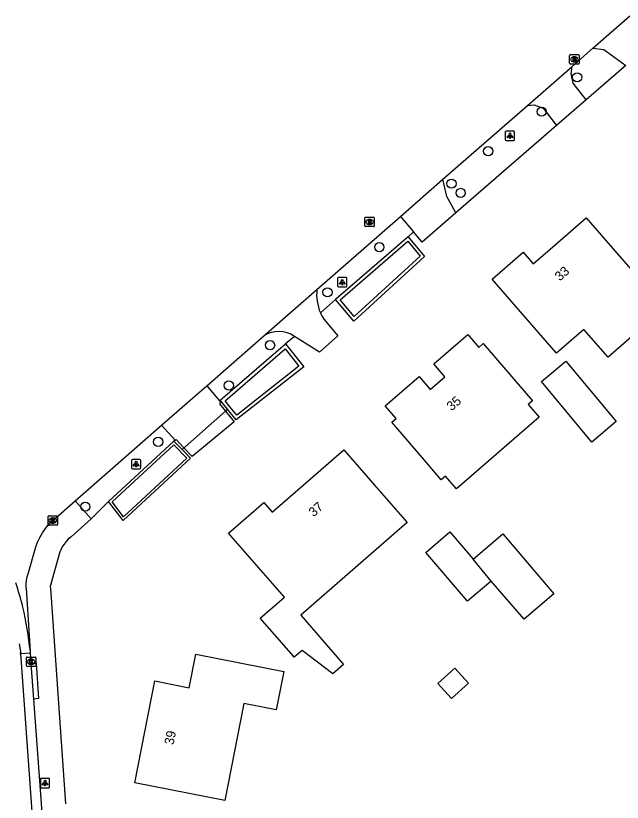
# Model space of a CAD drawing. Extents: x 157321 to 158827, y 386650 to 388532.
# Drawn here: x 157628.3 to 157693.2, y 388066.5 to 388150.6 of the extents above; entities that cross this region are included whole.
import ezdxf

# ---------------------------------------------------------------- set-up
doc = ezdxf.new("R2010")
doc.units = 0
for name, color, linetype in [('IMGEO_Boom', 7, 'Continuous'), ('IMGEO_Brandkraan', 7, 'Continuous'), ('IMGEO_Duiker', 7, 'Continuous'), ('IMGEO_Erf', 7, 'Continuous'), ('IMGEO_Groenvoorziening', 7, 'Continuous'), ('IMGEO_Kolk', 7, 'Continuous'), ('IMGEO_Lichtpunt', 7, 'Continuous'), ('IMGEO_Pand', 7, 'Continuous'), ('IMGEO_Pand_nummerreeks', 7, 'Continuous'), ('IMGEO_Rijbaan_lokaal_open', 7, 'Continuous'), ('IMGEO_Rioolput', 7, 'Continuous'), ('IMGEO_Voetpad_open', 7, 'Continuous'), ('IMGEO_Waterloop', 7, 'Continuous')]:
    doc.layers.add(name, color=color, linetype=linetype)

msp = doc.modelspace()

# ---------------------------------------------------------------- linework, layer by layer
at = {"layer": 'IMGEO_Boom'}
for centre in [(157688.376, 388144.021), (157684.579, 388140.35), (157678.856, 388136.125), (157674.941, 388132.656), (157675.913, 388131.662), (157667.222, 388125.86), (157661.684, 388121.036), (157655.544, 388115.378), (157651.132, 388111.071), (157643.572, 388105.054), (157635.781, 388098.118)]:
    msp.add_circle(centre, 0.489, dxfattribs=at)
at = {"layer": 'IMGEO_Brandkraan'}
for p, q in [((157687.575, 388145.513), (157687.575, 388146.365)), ((157687.65, 388146.439), (157688.502, 388146.439)), ((157688.086, 388145.659), (157688.061, 388145.659)), ((157688.063, 388146.219), (157688.088, 388146.219)), ((157688.576, 388146.365), (157688.576, 388145.513)), ((157688.502, 388145.439), (157687.65, 388145.439))]:
    msp.add_line(p, q, dxfattribs=at)
for points in [[(157687.575, 388145.513), (157687.575, 388146.365)], [(157687.65, 388146.439), (157688.502, 388146.439)], [(157687.923, 388146.139), (157687.923, 388145.739), (157688.136, 388145.739)], [(157688.154, 388146.139), (157687.923, 388146.139)], [(157688.102, 388146.058), (157688.048, 388146.058), (157688.048, 388145.982)], [(157688.048, 388145.982), (157688.101, 388145.982)], [(157688.11, 388145.906), (157688.048, 388145.906), (157688.048, 388145.825)], [(157688.048, 388145.825), (157688.11, 388145.825)], [(157688.576, 388146.365), (157688.576, 388145.513)], [(157688.502, 388145.439), (157687.65, 388145.439)]]:
    msp.add_lwpolyline(points, dxfattribs=at)
for centre, radius, start, end in [((157687.652, 388146.363), 0.0765, 91.55205, 178.44795), ((157687.652, 388146.363), 0.0765, 91.55205, 178.44795), ((157688.103, 388146.02), 0.0379, 267.82845, 90.93552), ((157688.111, 388145.865), 0.0404, 269.87594, 90.50774), ((157688.142, 388145.99), 0.251, 268.66757, 293.53466), ((157688.158, 388145.994), 0.145, 59.4692, 91.53667), ((157688.183, 388146.041), 0.0922, 285.51372, 58.15012), ((157688.188, 388145.849), 0.105, 301.31148, 78.98903), ((157688.5, 388146.363), 0.0765, 1.55205, 88.44795), ((157688.5, 388146.363), 0.0765, 1.55205, 88.44795), ((157687.652, 388145.515), 0.0765, 181.55205, 268.44795), ((157687.652, 388145.515), 0.0765, 181.55205, 268.44795), ((157688.5, 388145.515), 0.0765, 271.55205, 358.44795), ((157688.5, 388145.515), 0.0765, 271.55205, 358.44795)]:
    msp.add_arc(centre, radius, start, end, dxfattribs=at)
for centre, major_axis, ratio, start_param, end_param in [((157688.062, 388145.939), (-0.387, 0.002), 0.722429, 4.712389, 7.853982), ((157688.087, 388145.939), (-0.39, 0.002), 0.717154, 1.570796, 4.712389)]:
    msp.add_ellipse(centre, major_axis=major_axis, ratio=ratio, start_param=start_param, end_param=end_param, dxfattribs=at)
at = {"layer": 'IMGEO_Duiker'}
msp.add_lwpolyline([(157646.128, 388104.231), (157650.776, 388108.333), (157651, 388108.53)], dxfattribs=at)
at = {"layer": 'IMGEO_Erf'}
for points in [[(157670.293, 388126.98), (157672.051, 388124.874), (157664.487, 388117.954), (157662.548, 388120.251)], [(157657.196, 388115.512), (157659.141, 388113.082), (157651.927, 388107.386), (157651, 388108.53), (157650.218, 388109.495)], [(157645.264, 388105.113), (157646.128, 388104.231), (157647.031, 388103.308), (157639.843, 388096.631), (157638.275, 388098.655)]]:
    msp.add_lwpolyline(points, dxfattribs=at)
at = {"layer": 'IMGEO_Groenvoorziening'}
for points in [[(157693.585, 388145.283), (157689.338, 388141.6)], [(157686.184, 388138.865), (157675.404, 388129.517)], [(157670.886, 388127.495), (157670.293, 388126.98)], [(157670.293, 388126.98), (157662.548, 388120.251)], [(157662.548, 388120.251), (157660.926, 388118.842)], [(157658.158, 388116.319), (157657.196, 388115.512)], [(157650.218, 388109.495), (157657.196, 388115.512)], [(157650.218, 388109.495), (157650.13, 388109.419)], [(157645.264, 388105.113), (157638.275, 388098.655)], [(157645.382, 388105.222), (157645.264, 388105.113)], [(157638.275, 388098.655), (157636.416, 388096.833)]]:
    msp.add_lwpolyline(points, dxfattribs=at)
at = {"layer": 'IMGEO_Kolk'}
for p, q in [((157631.802, 388096.209), (157631.802, 388097.061)), ((157631.877, 388097.135), (157632.729, 388097.135)), ((157632.29, 388096.915), (157632.315, 388096.915)), ((157632.803, 388097.061), (157632.803, 388096.209)), ((157632.729, 388096.135), (157631.877, 388096.135)), ((157632.313, 388096.355), (157632.288, 388096.355)), ((157629.482, 388081.114), (157629.482, 388081.966)), ((157629.557, 388082.04), (157630.409, 388082.04)), ((157629.97, 388081.82), (157629.995, 388081.82)), ((157630.483, 388081.966), (157630.483, 388081.114)), ((157630.409, 388081.04), (157629.557, 388081.04)), ((157629.993, 388081.26), (157629.968, 388081.26))]:
    msp.add_line(p, q, dxfattribs=at)
for points in [[(157631.802, 388096.209), (157631.802, 388097.061)], [(157631.877, 388097.135), (157632.729, 388097.135)], [(157632.803, 388097.061), (157632.803, 388096.209)], [(157632.729, 388096.135), (157631.877, 388096.135)], [(157632.123, 388096.835), (157632.246, 388096.835), (157632.246, 388096.684), (157632.376, 388096.835), (157632.54, 388096.835), (157632.394, 388096.684), (157632.547, 388096.435), (157632.395, 388096.435), (157632.31, 388096.599), (157632.246, 388096.532), (157632.246, 388096.435), (157632.123, 388096.435), (157632.123, 388096.835)], [(157629.482, 388081.114), (157629.482, 388081.966)], [(157629.557, 388082.04), (157630.409, 388082.04)], [(157630.483, 388081.966), (157630.483, 388081.114)], [(157630.409, 388081.04), (157629.557, 388081.04)], [(157629.803, 388081.74), (157629.926, 388081.74), (157629.926, 388081.589), (157630.056, 388081.74), (157630.22, 388081.74), (157630.074, 388081.589), (157630.227, 388081.34), (157630.075, 388081.34), (157629.99, 388081.504), (157629.926, 388081.437), (157629.926, 388081.34), (157629.803, 388081.34), (157629.803, 388081.74)]]:
    msp.add_lwpolyline(points, dxfattribs=at)
for centre, start, end in [((157631.879, 388097.059), 91.55205, 178.44795), ((157631.879, 388097.059), 91.55205, 178.44795), ((157632.727, 388097.059), 1.55205, 88.44795), ((157632.727, 388097.059), 1.55205, 88.44795), ((157631.879, 388096.211), 181.55205, 268.44795), ((157631.879, 388096.211), 181.55205, 268.44795), ((157632.727, 388096.211), 271.55205, 358.44795), ((157632.727, 388096.211), 271.55205, 358.44795), ((157629.559, 388081.964), 91.55205, 178.44795), ((157629.559, 388081.964), 91.55205, 178.44795), ((157630.407, 388081.964), 1.55205, 88.44795), ((157630.407, 388081.964), 1.55205, 88.44795), ((157629.559, 388081.116), 181.55205, 268.44795), ((157629.559, 388081.116), 181.55205, 268.44795), ((157630.407, 388081.116), 271.55205, 358.44795), ((157630.407, 388081.116), 271.55205, 358.44795)]:
    msp.add_arc(centre, 0.0765, start, end, dxfattribs=at)
for centre, major_axis, ratio, start_param, end_param in [((157632.289, 388096.635), (-0.387, 0.002), 0.722429, 4.712389, 7.853982), ((157632.314, 388096.635), (-0.39, 0.002), 0.717154, 1.570796, 4.712389), ((157629.969, 388081.54), (-0.387, 0.002), 0.722429, 4.712389, 7.853982), ((157629.994, 388081.54), (-0.39, 0.002), 0.717154, 1.570796, 4.712389)]:
    msp.add_ellipse(centre, major_axis=major_axis, ratio=ratio, start_param=start_param, end_param=end_param, dxfattribs=at)
at = {"layer": 'IMGEO_Lichtpunt'}
for p, q in [((157680.696, 388138.173), (157680.696, 388137.366)), ((157680.696, 388138.173), (157680.696, 388137.366)), ((157681.598, 388138.268), (157680.79, 388138.268)), ((157681.598, 388138.268), (157680.79, 388138.268)), ((157681.692, 388137.366), (157681.692, 388138.173)), ((157681.692, 388137.366), (157681.692, 388138.173)), ((157680.79, 388137.272), (157681.598, 388137.272)), ((157680.79, 388137.272), (157681.598, 388137.272)), ((157662.765, 388122.516), (157662.765, 388121.709)), ((157662.765, 388122.516), (157662.765, 388121.709)), ((157663.667, 388122.611), (157662.859, 388122.611)), ((157663.667, 388122.611), (157662.859, 388122.611)), ((157663.761, 388121.709), (157663.761, 388122.516)), ((157663.761, 388121.709), (157663.761, 388122.516)), ((157662.859, 388121.615), (157663.667, 388121.615)), ((157662.859, 388121.615), (157663.667, 388121.615)), ((157640.72, 388103.068), (157640.72, 388102.261)), ((157640.72, 388103.068), (157640.72, 388102.261)), ((157641.622, 388103.163), (157640.814, 388103.163)), ((157641.622, 388103.163), (157640.814, 388103.163)), ((157641.716, 388102.261), (157641.716, 388103.068)), ((157641.716, 388102.261), (157641.716, 388103.068)), ((157640.814, 388102.167), (157641.622, 388102.167)), ((157640.814, 388102.167), (157641.622, 388102.167)), ((157630.977, 388068.98), (157630.977, 388068.173)), ((157630.977, 388068.98), (157630.977, 388068.173)), ((157631.879, 388069.075), (157631.071, 388069.075)), ((157631.879, 388069.075), (157631.071, 388069.075)), ((157631.973, 388068.173), (157631.973, 388068.98)), ((157631.973, 388068.173), (157631.973, 388068.98)), ((157631.071, 388068.079), (157631.879, 388068.079)), ((157631.071, 388068.079), (157631.879, 388068.079))]:
    msp.add_line(p, q, dxfattribs=at)
for points in [[(157681.07, 388137.837), (157681.109, 388137.809), (157680.921, 388137.547), (157680.883, 388137.574), (157681.07, 388137.837)], [(157681.172, 388137.789), (157681.219, 388137.789), (157681.219, 388137.467), (157681.172, 388137.467), (157681.172, 388137.789)], [(157681.282, 388137.809), (157681.32, 388137.836), (157681.507, 388137.574), (157681.468, 388137.546), (157681.282, 388137.809)], [(157663.139, 388122.18), (157663.178, 388122.152), (157662.99, 388121.89), (157662.952, 388121.917), (157663.139, 388122.18)], [(157663.241, 388122.132), (157663.288, 388122.132), (157663.288, 388121.81), (157663.241, 388121.81), (157663.241, 388122.132)], [(157663.351, 388122.152), (157663.389, 388122.179), (157663.576, 388121.917), (157663.537, 388121.889), (157663.351, 388122.152)], [(157641.094, 388102.732), (157641.133, 388102.704), (157640.945, 388102.442), (157640.907, 388102.469), (157641.094, 388102.732)], [(157641.196, 388102.684), (157641.243, 388102.684), (157641.243, 388102.362), (157641.196, 388102.362), (157641.196, 388102.684)], [(157641.306, 388102.704), (157641.344, 388102.731), (157641.531, 388102.469), (157641.492, 388102.441), (157641.306, 388102.704)], [(157631.351, 388068.644), (157631.39, 388068.616), (157631.202, 388068.354), (157631.164, 388068.381), (157631.351, 388068.644)], [(157631.453, 388068.596), (157631.5, 388068.596), (157631.5, 388068.274), (157631.453, 388068.274), (157631.453, 388068.596)], [(157631.563, 388068.616), (157631.601, 388068.643), (157631.788, 388068.381), (157631.749, 388068.353), (157631.563, 388068.616)]]:
    msp.add_lwpolyline(points, dxfattribs=at)
for centre in [(157681.195, 388137.971), (157663.264, 388122.314), (157641.219, 388102.866), (157631.476, 388068.778)]:
    msp.add_circle(centre, 0.0994, dxfattribs=at)
for centre, start, end in [((157680.79, 388138.173), 90, 180), ((157680.79, 388138.173), 90, 180), ((157681.598, 388138.173), 0, 90), ((157681.598, 388138.173), 0, 90), ((157680.79, 388137.366), 180, 270), ((157680.79, 388137.366), 180, 270), ((157681.598, 388137.366), 270, 0), ((157681.598, 388137.366), 270, 360), ((157662.859, 388122.516), 90, 180), ((157662.859, 388122.516), 90, 180), ((157663.667, 388122.516), 0, 90), ((157663.667, 388122.516), 0, 90), ((157662.859, 388121.709), 180, 270), ((157662.859, 388121.709), 180, 270), ((157663.667, 388121.709), 270, 0), ((157663.667, 388121.709), 270, 360), ((157640.814, 388103.068), 90, 180), ((157640.814, 388103.068), 90, 180), ((157641.622, 388103.068), 0, 90), ((157641.622, 388103.068), 0, 90), ((157640.814, 388102.261), 180, 270), ((157640.814, 388102.261), 180, 270), ((157641.622, 388102.261), 270, 0), ((157641.622, 388102.261), 270, 360), ((157631.071, 388068.98), 90, 180), ((157631.071, 388068.98), 90, 180), ((157631.879, 388068.98), 0, 90), ((157631.879, 388068.98), 0, 90), ((157631.071, 388068.173), 180, 270), ((157631.071, 388068.173), 180, 270), ((157631.879, 388068.173), 270, 0), ((157631.879, 388068.173), 270, 360)]:
    msp.add_arc(centre, 0.0946, start, end, dxfattribs=at)
at = {"layer": 'IMGEO_Pand'}
for points in [[(157693.955, 388116.068), (157691.685, 388114.089), (157689.091, 388117.063), (157686.177, 388114.522), (157682.561, 388118.669), (157679.274, 388122.437), (157682.587, 388125.327), (157683.688, 388124.065), (157686.284, 388126.329), (157689.344, 388128.998), (157692.63, 388125.229), (157697.741, 388119.369), (157693.955, 388116.068)], [(157675.466, 388100.031), (157674.298, 388101.39), (157673.847, 388101.003), (157671.831, 388103.35), (157668.572, 388107.142), (157669.019, 388107.527), (157667.841, 388108.898), (157671.472, 388112.019), (157672.648, 388110.651), (157674.225, 388112.007), (157673.048, 388113.377), (157676.701, 388116.516), (157677.875, 388115.15), (157678.334, 388115.544), (157681.599, 388111.757), (157683.608, 388109.426), (157683.152, 388109.033), (157684.327, 388107.669), (157675.466, 388100.031)], [(157692.553, 388107.21), (157689.946, 388105.03), (157684.547, 388111.489), (157687.154, 388113.668), (157692.553, 388107.21)], [(157663.388, 388081.264), (157662.238, 388080.264), (157658.972, 388082.749), (157658.133, 388082.018), (157657.779, 388082.424), (157654.498, 388086.197), (157657.07, 388088.434), (157651.109, 388095.286), (157654.884, 388098.57), (157655.778, 388097.542), (157663.429, 388104.198), (157666.711, 388100.426), (157670.199, 388096.416), (157658.818, 388086.517), (157663.388, 388081.264)], [(157679.18, 388090.164), (157676.64, 388088), (157672.183, 388093.23), (157674.755, 388095.421), (157677.246, 388092.498)], [(157677.246, 388092.498), (157680.435, 388095.216), (157685.89, 388088.815), (157682.708, 388086.104), (157679.18, 388090.164)], [(157679.18, 388090.164), (157677.246, 388092.498)], [(157650.693, 388066.699), (157641.074, 388068.594), (157643.221, 388079.489), (157646.888, 388078.766), (157647.595, 388082.357), (157656.998, 388080.504), (157656.189, 388076.4), (157652.739, 388077.079), (157650.693, 388066.699)], [(157676.765, 388079.26), (157674.933, 388077.606), (157673.477, 388079.22), (157675.31, 388080.873), (157676.765, 388079.26)]]:
    msp.add_lwpolyline(points, dxfattribs=at)
at = {"layer": 'IMGEO_Rijbaan_lokaal_open'}
for points in [[(157690.058, 388147.139), (157694.016, 388150.599)], [(157687.828, 388145.189), (157690.058, 388147.139)], [(157690.058, 388147.139), (157691.22, 388146.973), (157693.585, 388145.283)], [(157683.052, 388141.014), (157687.828, 388145.189)], [(157689.338, 388141.6), (157687.959, 388143.379), (157687.743, 388144.394), (157687.828, 388145.189)], [(157689.338, 388141.6), (157686.184, 388138.865)], [(157674.015, 388133.113), (157683.052, 388141.014)], [(157683.052, 388141.014), (157683.787, 388141.066), (157684.751, 388140.716), (157686.184, 388138.865)], [(157669.471, 388129.141), (157674.015, 388133.113)], [(157675.404, 388129.517), (157674.429, 388131.275), (157674.015, 388133.113)], [(157660.556, 388121.346), (157669.471, 388129.141)], [(157669.471, 388129.141), (157670.886, 388127.495)], [(157675.404, 388129.517), (157671.82, 388126.409), (157670.886, 388127.495)], [(157654.872, 388116.377), (157660.556, 388121.346)], [(157661.28, 388118.18), (157662.769, 388116.389), (157660.839, 388114.629), (157658.158, 388116.319)], [(157648.782, 388111.053), (157654.872, 388116.377)], [(157643.946, 388106.815), (157647.786, 388110.182), (157648.782, 388111.053)], [(157648.782, 388111.053), (157650.13, 388109.419)], [(157650.13, 388109.419), (157650.251, 388109.272), (157650.122, 388109.127), (157650.776, 388108.333), (157651.707, 388107.203), (157647.228, 388103.472), (157646.334, 388104.413), (157645.493, 388105.298), (157645.403, 388105.198), (157645.382, 388105.222)], [(157634.716, 388098.741), (157638.743, 388102.253), (157643.946, 388106.815)], [(157645.382, 388105.222), (157643.946, 388106.815)], [(157629.91, 388082.678), (157629.48, 388089.382), (157629.472, 388089.522), (157629.475, 388089.886), (157629.51, 388090.249), (157629.578, 388090.607), (157629.677, 388090.957), (157630.507, 388093.834), (157630.681, 388094.315), (157630.92, 388094.834), (157631.204, 388095.33), (157631.531, 388095.798), (157631.899, 388096.235), (157632.305, 388096.638), (157634.716, 388098.741)], [(157628.728, 388083.446), (157628.873, 388082.424)], [(157629.922, 388082.488), (157629.91, 388082.678)], [(157628.873, 388082.424), (157628.788, 388082.423)], [(157628.873, 388082.424), (157629.922, 388082.488)], [(157635.066, 388000), (157634.828, 388001.06), (157633.615, 388017.419), (157630.501, 388060.041), (157628.873, 388082.424)], [(157629.993, 388081.341), (157629.922, 388082.488)], [(157630.269, 388077.559), (157629.993, 388081.341)], [(157631.539, 388059.799), (157631.476, 388061.035), (157630.269, 388077.559)]]:
    msp.add_lwpolyline(points, dxfattribs=at)
for centre, radius, start, end in [((157665.34, 388120.774), 4.818, 173.17652, 203.63429), ((157665.304, 388120.757), 4.779, 203.63013, 212.64055), ((157656.472, 388113.893), 2.955, 55.20017, 122.77742), ((157590.562, 388077.271), 39.861, 14.70505, 18.58232), ((157574.604, 388075.791), 55.733, 7.09862, 12.01136)]:
    msp.add_arc(centre, radius, start, end, dxfattribs=at)
at = {"layer": 'IMGEO_Rioolput'}
for p, q in [((157665.683, 388128.128), (157665.683, 388128.98)), ((157665.758, 388129.054), (157666.61, 388129.054)), ((157666.684, 388128.98), (157666.684, 388128.128)), ((157666.61, 388128.054), (157665.758, 388128.054)), ((157666.194, 388128.274), (157666.169, 388128.274)), ((157666.171, 388128.834), (157666.196, 388128.834))]:
    msp.add_line(p, q, dxfattribs=at)
for points in [[(157665.683, 388128.128), (157665.683, 388128.98)], [(157665.758, 388129.054), (157666.61, 388129.054)], [(157666.684, 388128.98), (157666.684, 388128.128)], [(157666.61, 388128.054), (157665.758, 388128.054)], [(157666.272, 388128.752), (157666.02, 388128.754), (157666.02, 388128.354)], [(157666.02, 388128.354), (157666.144, 388128.354), (157666.144, 388128.516), (157666.155, 388128.516)], [(157666.198, 388128.673), (157666.144, 388128.673), (157666.144, 388128.592)], [(157666.144, 388128.592), (157666.196, 388128.592)], [(157666.202, 388128.487), (157666.273, 388128.354), (157666.413, 388128.354), (157666.348, 388128.48)]]:
    msp.add_lwpolyline(points, dxfattribs=at)
for centre, radius, start, end in [((157665.76, 388128.978), 0.0765, 91.55205, 178.44795), ((157665.76, 388128.978), 0.0765, 91.55205, 178.44795), ((157666.608, 388128.978), 0.0765, 1.55205, 88.44795), ((157666.608, 388128.978), 0.0765, 1.55205, 88.44795), ((157665.76, 388128.13), 0.0765, 181.55205, 268.44795), ((157665.76, 388128.13), 0.0765, 181.55205, 268.44795), ((157666.154, 388128.463), 0.0533, 26.02933, 88.69889), ((157666.18, 388128.781), 0.19, 274.7715, 282.96867), ((157666.204, 388128.577), 0.0964, 77.00612, 93.18647), ((157666.218, 388128.634), 0.0378, 276.66336, 79.67722), ((157666.271, 388128.642), 0.109, 350.36119, 89.41601), ((157666.269, 388128.642), 0.112, 277.58423, 350.98172), ((157666.253, 388128.427), 0.108, 29.51342, 73.79051), ((157666.608, 388128.13), 0.0765, 271.55205, 358.44795), ((157666.608, 388128.13), 0.0765, 271.55205, 358.44795)]:
    msp.add_arc(centre, radius, start, end, dxfattribs=at)
for centre, major_axis, ratio, start_param, end_param in [((157666.17, 388128.554), (-0.387, 0.002), 0.722429, 4.712389, 7.853982), ((157666.195, 388128.554), (-0.39, 0.002), 0.717154, 1.570796, 4.712389)]:
    msp.add_ellipse(centre, major_axis=major_axis, ratio=ratio, start_param=start_param, end_param=end_param, dxfattribs=at)
at = {"layer": 'IMGEO_Voetpad_open'}
for points in [[(157634.716, 388098.741), (157636.416, 388096.833)], [(157636.416, 388096.833), (157634.222, 388094.87), (157633.961, 388094.638), (157633.722, 388094.383), (157633.507, 388094.108), (157633.317, 388093.815), (157633.154, 388093.506), (157633.059, 388093.286), (157632.032, 388089.576), (157632.045, 388089.388), (157633.671, 388066.341)], [(157629.993, 388081.341), (157630.513, 388081.379), (157630.788, 388077.597), (157630.269, 388077.559)]]:
    msp.add_lwpolyline(points, dxfattribs=at)
at = {"layer": 'IMGEO_Waterloop'}
for points in [[(157670.254, 388126.489), (157671.576, 388124.906), (157664.519, 388118.45), (157663.03, 388120.214), (157670.254, 388126.489)], [(157658.62, 388113.142), (157651.984, 388107.902), (157651.287, 388108.763), (157650.731, 388109.449), (157657.147, 388114.982), (157658.62, 388113.142)], [(157646.644, 388103.317), (157639.876, 388097.03), (157638.64, 388098.625), (157645.255, 388104.737), (157646.644, 388103.317)]]:
    msp.add_lwpolyline(points, dxfattribs=at)

# ---------------------------------------------------------------- texts
at = {"layer": 'IMGEO_Pand_nummerreeks'}
for s, rotation, p in [('33', 41.09204, (157686.519, 388122.181)), ('35', 40.69094, (157674.948, 388108.303)), ('37', 41.02169, (157660.201, 388096.979)), ('39', 78.85197, (157645.206, 388072.596))]:
    msp.add_text(s, height=1, rotation=rotation, dxfattribs=at).set_placement(p)

doc.saveas('drawing.dxf')
